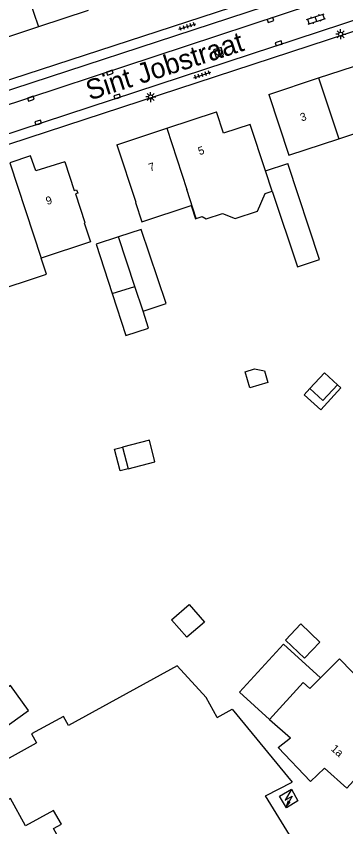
# Model space of a CAD drawing. Extents: x 136000 to 138005, y 398500 to 400500.
# Drawn here: x 137531.8 to 137573, y 398931.3 to 399032.5 of the extents above; entities that cross this region are included whole.
import ezdxf

# ---------------------------------------------------------------- set-up
doc = ezdxf.new("R2010")
doc.units = 0
for name, color, linetype in [('gg-anno-huisnummerreeks BGT', 7, 'Continuous'), ('gg-anno-openbare ruimte label', 7, 'Continuous'), ('gg-bbg-bijgebouw', 7, 'Continuous'), ('gg-bbg-gedigitaliseerde bebouwing', 7, 'Continuous'), ('gg-bbg-gedigitaliseerde bijgebouw', 7, 'Continuous'), ('gg-bbg-hoofdgebouw', 7, 'Continuous'), ('gg-bbg-lage trafo', 7, 'Continuous'), ('gg-bbg-luifel en loopbrug', 7, 'Continuous'), ('gg-bbg-tussenscheiding', 7, 'Continuous'), ('gg-knt-verharding', 7, 'Continuous'), ('gg-knt-verharding nz', 7, 'Continuous'), ('gt-symb-klinker verharding', 7, 'Continuous'), ('gt-symb-kolk', 7, 'Continuous'), ('gt-symb-lichtmast', 7, 'Continuous'), ('gt-symb-rioolschacht', 7, 'Continuous'), ('gt-symb-tegel verharding', 7, 'Continuous'), ('gt-symb-trafo symbool', 7, 'Continuous')]:
    doc.layers.add(name, color=color, linetype=linetype)

# ---------------------------------------------------------------- blocks, each defined once
blk = doc.blocks.new('gt0-RS')
at = {"layer": 'gt-symb-rioolschacht'}
blk.add_lwpolyline([(-0.5, -0.5), (0.5, -0.5), (0.5, 0.5), (-0.5, 0.5)], close=True, dxfattribs=at)
blk.add_circle((0, 0), 0.375, dxfattribs=at)
blk = doc.blocks.new('gt0-TEG1')
at = {"layer": 'gt-symb-tegel verharding'}
for p, q in [((-1.12, 0), (1.12, 0)), ((-0.9, -0.25), (-0.9, 0.25)), ((-0.45, -0.25), (-0.45, 0.25)), ((0, -0.25), (0, 0.25)), ((0.45, -0.25), (0.45, 0.25)), ((0.9, -0.25), (0.9, 0.25))]:
    blk.add_line(p, q, dxfattribs=at)
blk = doc.blocks.new('gt0-KOLK')
at = {"layer": 'gt-symb-kolk'}
blk.add_lwpolyline([(0, 0), (0.37, 0), (0.37, 0.4), (-0.38, 0.4), (-0.38, 0), (0, 0)], dxfattribs=at)
blk = doc.blocks.new('gt0-KL1')
at = {"layer": 'gt-symb-klinker verharding'}
for p, q in [((-1.15, 0.3), (1.15, 0.3)), ((-1, -0.3), (-1, 0.3)), ((-0.5, 0.3), (-0.5, 0.45)), ((0, -0.3), (0, 0.3)), ((0.5, 0.3), (0.5, 0.45)), ((1, -0.3), (1, 0.3)), ((-1.15, -0.3), (1.15, -0.3)), ((-0.5, -0.45), (-0.5, -0.3)), ((0.5, -0.45), (0.5, -0.3))]:
    blk.add_line(p, q, dxfattribs=at)
blk = doc.blocks.new('gt0-LMAST')
at = {"layer": 'gt-symb-lichtmast'}
for p, q in [((-0.18, 0.17), (-0.45, 0.44)), ((-0.01, 0.25), (-0.01, 0.62)), ((0.17, 0.17), (0.44, 0.44)), ((-0.26, 0), (-0.63, 0)), ((-0.18, -0.18), (-0.45, -0.45)), ((-0.01, -0.25), (-0.01, -0.63)), ((0.44, -0.45), (0.17, -0.18)), ((0.24, 0), (0.62, 0))]:
    blk.add_line(p, q, dxfattribs=at)
blk.add_circle((-0.01, 0), 0.25, dxfattribs=at)
blk = doc.blocks.new('gt0-HSP')
at = {"layer": 'gt-symb-trafo symbool'}
for points in [[(0.77, 0.75), (-0.53, 0), (0.47, 0), (-0.83, -0.75)], [(-0.22, -0.24), (-0.83, -0.75), (-0.08, -0.48)]]:
    blk.add_lwpolyline(points, dxfattribs=at)

msp = doc.modelspace()

# ---------------------------------------------------------------- linework, layer by layer
at = {"layer": 'gg-bbg-bijgebouw'}
for p, q in [((137562.95, 399013.21), (137565.73, 399014.13)), ((137547.42, 399005.87), (137544.58, 399004.95)), ((137544.58, 399004.95), (137541.81, 399004.05))]:
    msp.add_line(p, q, dxfattribs=at)
at = {"layer": 'gg-bbg-gedigitaliseerde bebouwing'}
for p, q in [((137572.11, 399017.22), (137578.33, 399019.27)), ((137541.11, 399004.36), (137534.94, 399002.32)), ((137572.2, 398952.27), (137569.82, 398949.9)), ((137578.19, 398946.12), (137572.2, 398952.27)), ((137563.45, 398944.68), (137566.09, 398942.4)), ((137564.56, 398941.17), (137566.09, 398942.4))]:
    msp.add_line(p, q, dxfattribs=at)
for points in [[(137563.38, 399022.75), (137565.89, 399015.17), (137572.11, 399017.22)], [(137554.3, 399007.24), (137555.04, 399007.49), (137555.56, 399007.2), (137557.6, 399007.87), (137559.15, 399007.25), (137561.96, 399008.18), (137562.93, 399010.39), (137563.81, 399010.68)], [(137547.52, 399006.82), (137553.66, 399008.86), (137554.21, 399007.21), (137554.3, 399007.24)], [(137526.52, 398999.53), (137526.93, 398998.33), (137528.4, 398997.92), (137535.6, 399000.3), (137534.94, 399002.32)], [(137556.93, 398944.94), (137555.56, 398947.43), (137551.92, 398951.38), (137538.34, 398943.94), (137537.73, 398945.06), (137533.73, 398942.88), (137534.35, 398941.76)], [(137569.82, 398949.9), (137568.48, 398948.57), (137567.65, 398949.3), (137563.45, 398944.68)], [(137556.93, 398944.94), (137558.8, 398945.96), (137566.28, 398936.87)]]:
    msp.add_lwpolyline(points, dxfattribs=at)
at = {"layer": 'gg-bbg-gedigitaliseerde bijgebouw'}
for p, q in [((137541.81, 399004.05), (137543.82, 398997.87)), ((137545.1, 398978.71), (137545.78, 398976.01))]:
    msp.add_line(p, q, dxfattribs=at)
for points in [[(137563.81, 399010.68), (137566.94, 399001.22), (137569.7, 399002.13), (137565.73, 399014.13)], [(137547.66, 398995.68), (137550.54, 398996.64), (137547.42, 399005.87)], [(137543.82, 398997.87), (137545.51, 398992.63), (137548.32, 398993.54), (137547.66, 398995.68)], [(137561.01, 398986.11), (137560.43, 398988.12), (137561.57, 398988.46), (137562.84, 398988.21), (137563.26, 398986.76), (137561.01, 398986.11)], [(137568.51, 398986.03), (137570.32, 398988), (137571.95, 398986.5)], [(137571.95, 398986.5), (137570.14, 398984.53), (137568.51, 398986.03)], [(137545.78, 398976.01), (137549.15, 398976.87), (137548.46, 398979.57), (137545.1, 398978.71)], [(137565.46, 398954.61), (137567.37, 398956.63), (137569.76, 398954.36), (137567.85, 398952.34), (137565.46, 398954.61)], [(137525.29, 398944.75), (137527.53, 398941.63), (137533.35, 398945.81), (137531.1, 398948.93), (137525.29, 398944.75)]]:
    msp.add_lwpolyline(points, dxfattribs=at)
at = {"layer": 'gg-bbg-hoofdgebouw'}
for p, q in [((137540.81, 399033.24), (137534.59, 399031.18)), ((137534.59, 399031.18), (137528.37, 399029.11)), ((137569.6, 399024.8), (137575.82, 399026.85)), ((137563.38, 399022.75), (137569.6, 399024.8)), ((137550.62, 399018.53), (137556.84, 399020.59)), ((137544.4, 399016.47), (137550.62, 399018.53)), ((137568.59, 398936.94), (137564.56, 398941.17))]:
    msp.add_line(p, q, dxfattribs=at)
for points in [[(137562.95, 399013.21), (137561.04, 399018.99), (137557.72, 399017.89), (137556.84, 399020.59)], [(137544.4, 399016.47), (137546.77, 399009.3), (137546.71, 399009.27), (137547.52, 399006.82)], [(137537.87, 399014.31), (137534.25, 399013.2), (137533.6, 399015.07), (137531.01, 399014.21)], [(137537.87, 399014.31), (137539.07, 399010.75), (137539.36, 399010.82), (137539.49, 399010.43), (137539.2, 399010.33), (137540.4, 399006.75), (137540.3, 399006.72), (137541.11, 399004.36)], [(137550.78, 398927.56), (137541.31, 398922.32), (137536.47, 398931.08), (137537.45, 398931.62), (137536.46, 398933.34), (137532.99, 398931.42), (137531.08, 398934.8), (137529.87, 398934.14), (137527.07, 398939.22), (137528.82, 398940.18), (137529.45, 398939.05), (137534.35, 398941.76)], [(137576.38, 398939.7), (137573.12, 398936.09), (137570.32, 398938.62), (137568.59, 398936.94)], [(137567.95, 398927.02), (137562.97, 398935.15), (137566.28, 398936.87)]]:
    msp.add_lwpolyline(points, dxfattribs=at)
at = {"layer": 'gg-bbg-lage trafo'}
msp.add_lwpolyline([(137564.72, 398935.12), (137566.19, 398935.97), (137567.02, 398934.54), (137565.57, 398933.65), (137564.72, 398935.12)], dxfattribs=at)
at = {"layer": 'gg-bbg-luifel en loopbrug'}
for points in [[(137571.95, 398986.5), (137572.39, 398986.1), (137569.87, 398983.35), (137567.8, 398985.25), (137568.51, 398986.03)], [(137545.78, 398976.01), (137544.79, 398975.76), (137544.1, 398978.46), (137545.1, 398978.71)], [(137553.13, 398954.96), (137551.23, 398957.15), (137553.42, 398959.05), (137555.32, 398956.86), (137553.13, 398954.96)], [(137563.45, 398944.68), (137559.72, 398948.08), (137565.2, 398954.11), (137569.82, 398949.9)]]:
    msp.add_lwpolyline(points, dxfattribs=at)
at = {"layer": 'gg-bbg-tussenscheiding'}
for p, q in [((137532.05, 399038.79), (137534.59, 399031.18)), ((137569.6, 399024.8), (137572.11, 399017.22)), ((137550.62, 399018.53), (137553.15, 399010.89)), ((137531.01, 399014.21), (137534.94, 399002.32)), ((137563.81, 399010.68), (137562.95, 399013.21)), ((137554.3, 399007.24), (137553.15, 399010.89)), ((137546.63, 398998.78), (137544.58, 399004.95)), ((137543.82, 398997.87), (137546.63, 398998.78)), ((137547.66, 398995.68), (137546.63, 398998.78))]:
    msp.add_line(p, q, dxfattribs=at)
at = {"layer": 'gg-knt-verharding'}
msp.add_line((137594.45, 399038.7), (137519.34, 399014.04), dxfattribs=at)
for points in [[(137593.25, 399044.9), (137514.81, 399019.34), (137484.5, 399034.32)], [(137510.56, 399009.86), (137516.87, 399011.94), (137577.85, 399031.89), (137594.78, 399037.49)], [(137518.52, 399017.45), (137518.78, 399017.64), (137518.97, 399017.9), (137519.94, 399019.64), (137520.27, 399019.83), (137567.42, 399035.29)]]:
    msp.add_lwpolyline(points, dxfattribs=at)
at = {"layer": 'gg-knt-verharding nz'}
msp.add_line((137518.52, 399017.45), (137568.89, 399034), dxfattribs=at)

# ---------------------------------------------------------------- block references
at = {"layer": 'gt-symb-klinker verharding', "rotation": 18.181268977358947}
msp.add_blockref('gt0-KL1', (137569.28, 399032.16), dxfattribs=at)
at = {"layer": 'gt-symb-kolk'}
for p, rotation in [((137563.66, 399031.86), 18.000074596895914), ((137564.67, 399028.93), 18.000074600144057), ((137543.59, 399025.27), 18.235691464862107), ((137533.72, 399022.03), 18.23569146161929), ((137544.5, 399022.3), 18.000074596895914), ((137534.62, 399019.05), 18.000074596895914)]:
    msp.add_blockref('gt0-KOLK', p, dxfattribs=dict(at, rotation=rotation))
at = {"layer": 'gt-symb-lichtmast'}
for p in [(137572.36, 399030.26), (137548.62, 399022.43)]:
    msp.add_blockref('gt0-LMAST', p, dxfattribs=at)
at = {"layer": 'gt-symb-rioolschacht', "rotation": 18.000074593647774}
msp.add_blockref('gt0-RS', (137557.1, 399027.99), dxfattribs=at)
at = {"layer": 'gt-symb-tegel verharding', "rotation": 18.181268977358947}
for p in [(137553.2, 399031.23), (137555.07, 399025.18)]:
    msp.add_blockref('gt0-TEG1', p, dxfattribs=at)
at = {"layer": 'gt-symb-trafo symbool', "rotation": 30.384237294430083}
msp.add_blockref('gt0-HSP', (137565.87, 398934.86), dxfattribs=at)

# ---------------------------------------------------------------- texts
at = {"layer": 'gg-anno-huisnummerreeks BGT'}
for s, rotation, p in [('3', 18.2, (137567.47, 399019.36)), ('5', 18.3, (137554.72, 399015.15)), ('7', 18.3, (137548.54, 399013.1)), ('9', 17, (137535.68, 399008.93)), ('1a', 318, (137571.05, 398940.92))]:
    msp.add_text(s, height=1, rotation=rotation, dxfattribs=at).set_placement(p)
at = {"layer": 'gg-anno-openbare ruimte label'}
msp.add_text('Sint Jobstraat', height=2.5, rotation=17.9, dxfattribs=at).set_placement((137541, 399021.98))

doc.saveas('drawing.dxf')
